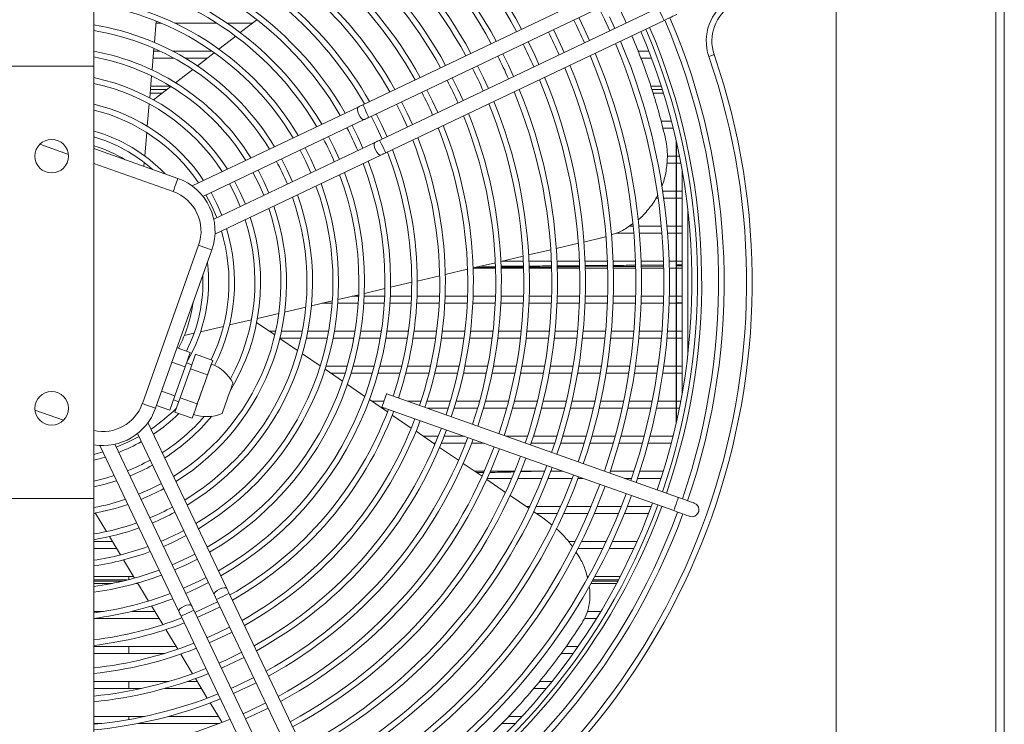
# Model space of a CAD drawing. Header units: millimetres. Extents: x -96593 to 66336, y -23969 to 7139.
# Tile 618 of 656: x 3590 to 3620, y 6725 to 6747. Entities that reach past the tile are written whole.
import ezdxf

# ---------------------------------------------------------------- set-up
doc = ezdxf.new("R2010")
doc.units = ezdxf.units.MM

# ---------------------------------------------------------------- blocks, each defined once
blk = doc.blocks.new('W_Z_TYLU')
at = {"color": 7, "linetype": 'Continuous', "lineweight": 13}
for p, q in [((348.088, 502.151), (348.088, 451.551)), ((348.088, 451.551), (348.088, 502.151)), ((348.388, 451.551), (348.388, 502.151)), ((315.888, 497.935), (315.888, 484.568)), ((342.388, 457.358), (342.388, 494.839)), ((335.427, 487.911), (325.494, 483.186)), ((325.708, 482.734), (335.642, 487.459)), ((336.029, 486.646), (326.095, 481.922)), ((318.053, 485.411), (318.117, 486.172)), ((318.288, 486.101), (318.111, 486.101)), ((320.278, 486.101), (318.777, 486.101)), ((321.561, 486.101), (320.643, 486.101)), ((321.715, 486.22), (321.12, 485.76)), ((326.31, 481.47), (336.243, 486.195)), ((333.397, 485.893), (333.2, 486.298)), ((334.49, 485.914), (334.3, 486.323)), ((332.494, 485.464), (332.296, 485.868)), ((333.586, 485.485), (333.397, 485.893)), ((320.956, 485.633), (320.357, 485.17)), ((331.591, 485.034), (331.393, 485.438)), ((332.683, 485.055), (332.494, 485.464)), ((317.97, 484.431), (318.035, 485.201)), ((318.026, 485.101), (318.254, 485.101)), ((318.704, 485.101), (320.107, 485.101)), ((320.191, 485.043), (319.587, 484.576)), ((330.688, 484.605), (330.49, 485.009)), ((331.78, 484.626), (331.591, 485.034)), ((335.314, 485.101), (335.697, 485.101)), ((318.748, 484.851), (318.005, 484.851)), ((319.944, 484.851), (319.151, 484.851)), ((330.876, 484.196), (330.688, 484.605)), ((335.792, 484.851), (335.415, 484.851)), ((315.888, 484.568), (312.888, 484.568)), ((315.888, 484.568), (315.888, 469.135)), ((319.42, 484.446), (318.809, 483.974)), ((329.785, 484.175), (329.586, 484.579)), ((317.886, 483.435), (317.952, 484.218)), ((328.882, 483.746), (328.683, 484.149)), ((329.973, 483.766), (329.785, 484.175)), ((318.327, 483.601), (317.9, 483.601)), ((317.911, 483.73), (318.494, 483.73)), ((317.921, 483.851), (318.626, 483.851)), ((318.64, 483.843), (318.019, 483.363)), ((327.979, 483.316), (327.78, 483.72)), ((329.07, 483.337), (328.882, 483.746)), ((335.767, 483.851), (336.14, 483.851)), ((335.809, 483.73), (336.178, 483.73)), ((336.218, 483.601), (335.85, 483.601)), ((317.8, 482.417), (317.867, 483.218)), ((327.076, 482.887), (326.876, 483.29)), ((328.166, 482.907), (327.979, 483.316)), ((325.325, 483.106), (319.4, 480.288)), ((326.173, 482.457), (325.973, 482.86)), ((327.263, 482.477), (327.076, 482.887)), ((319.786, 479.917), (325.54, 482.654)), ((336.137, 482.601), (336.503, 482.601)), ((317.71, 481.359), (317.781, 482.193)), ((325.309, 482.046), (325.109, 482.449)), ((326.359, 482.047), (326.173, 482.457)), ((336.566, 482.351), (336.201, 482.351)), ((325.926, 481.841), (320.172, 479.104)), ((324.472, 481.648), (324.27, 482.05)), ((325.495, 481.636), (325.309, 482.046)), ((336.676, 471.813), (336.676, 481.89)), ((336.688, 471.867), (336.688, 481.836)), ((314.984, 481.415), (313.965, 481.777)), ((315.888, 481.625), (318.889, 480.558)), ((323.634, 481.249), (323.432, 481.651)), ((324.657, 481.238), (324.472, 481.648)), ((318.721, 480.087), (315.888, 481.094)), ((317.679, 480.988), (317.691, 481.124)), ((320.217, 478.572), (326.141, 481.39)), ((322.796, 480.851), (322.593, 481.253)), ((323.818, 480.839), (323.634, 481.249)), ((336.676, 481.101), (336.341, 481.101)), ((336.36, 481.351), (336.676, 481.351)), ((336.688, 481.351), (336.791, 481.351)), ((336.839, 481.101), (336.688, 481.101)), ((321.958, 480.452), (321.754, 480.854)), ((322.979, 480.44), (322.796, 480.851)), ((336.888, 480.838), (336.888, 472.865)), ((321.12, 480.054), (320.915, 480.454)), ((322.141, 480.041), (321.958, 480.452)), ((320.283, 479.655), (320.075, 480.055)), ((321.301, 479.642), (321.12, 480.054)), ((336.197, 480.101), (336.676, 480.101)), ((336.688, 480.101), (336.888, 480.101)), ((336.031, 479.851), (335.956, 479.851)), ((336.676, 479.851), (336.233, 479.851)), ((336.888, 479.851), (336.688, 479.851)), ((320.462, 479.242), (320.283, 479.655)), ((337.088, 479.469), (337.088, 474.234)), ((334.996, 478.851), (335.142, 478.851)), ((335.343, 478.851), (336.146, 478.851)), ((336.347, 478.851), (336.676, 478.851)), ((336.688, 478.851), (336.888, 478.851)), ((333.384, 478.287), (334.055, 478.444)), ((334.055, 478.444), (334.157, 478.476)), ((335.165, 478.601), (334.532, 478.601)), ((336.168, 478.601), (335.365, 478.601)), ((336.676, 478.601), (336.369, 478.601)), ((336.888, 478.601), (336.688, 478.601)), ((317.624, 472.518), (319.633, 478.172)), ((320.104, 478.004), (318.095, 472.351)), ((331.41, 477.825), (332.201, 478.01)), ((332.398, 478.056), (333.187, 478.241)), ((330.421, 477.593), (331.213, 477.779)), ((330.456, 477.601), (331.221, 477.601)), ((331.422, 477.601), (332.222, 477.601)), ((332.423, 477.601), (333.223, 477.601)), ((333.423, 477.601), (334.224, 477.601)), ((334.424, 477.601), (335.225, 477.601)), ((335.425, 477.601), (336.225, 477.601)), ((336.425, 477.601), (336.676, 477.601)), ((336.688, 477.601), (336.888, 477.601)), ((328.435, 477.129), (329.231, 477.315)), ((329.43, 477.361), (330.223, 477.547)), ((330.23, 477.351), (329.43, 477.351)), ((330.218, 477.381), (329.497, 477.377)), ((329.67, 477.418), (330.215, 477.421)), ((331.229, 477.387), (330.421, 477.383)), ((330.422, 477.422), (331.226, 477.427)), ((331.231, 477.351), (330.43, 477.351)), ((332.231, 477.351), (331.431, 477.351)), ((332.413, 477.435), (333.216, 477.442)), ((333.217, 477.402), (332.414, 477.396)), ((333.232, 477.351), (332.431, 477.351)), ((333.411, 477.443), (334.214, 477.45)), ((334.214, 477.41), (333.413, 477.404)), ((334.232, 477.351), (333.432, 477.351)), ((335.232, 477.351), (334.432, 477.351)), ((335.426, 477.459), (336.212, 477.467)), ((336.213, 477.427), (335.426, 477.42)), ((336.232, 477.351), (335.432, 477.351)), ((336.676, 477.351), (336.432, 477.351)), ((336.688, 477.471), (336.888, 477.473)), ((336.888, 477.433), (336.688, 477.431)), ((336.888, 477.351), (336.688, 477.351)), ((327.438, 476.895), (328.236, 477.082)), ((325.547, 476.453), (326.28, 476.624)), ((326.481, 476.671), (327.238, 476.848)), ((323.661, 476.011), (324.404, 476.185)), ((324.608, 476.233), (325.345, 476.405)), ((325.115, 476.351), (325.343, 476.351)), ((325.543, 476.351), (326.271, 476.351)), ((326.472, 476.351), (327.228, 476.351)), ((327.429, 476.351), (328.229, 476.351)), ((328.429, 476.351), (329.23, 476.351)), ((329.43, 476.351), (330.23, 476.351)), ((330.43, 476.351), (331.231, 476.351)), ((331.431, 476.351), (332.231, 476.351)), ((332.431, 476.351), (333.232, 476.351)), ((333.432, 476.351), (334.232, 476.351)), ((334.432, 476.351), (335.232, 476.351)), ((335.432, 476.351), (336.232, 476.351)), ((336.432, 476.351), (336.676, 476.351)), ((336.688, 476.351), (336.888, 476.351)), ((322.703, 475.787), (323.455, 475.963)), ((324.398, 476.101), (324.047, 476.101)), ((325.328, 476.101), (324.599, 476.101)), ((326.258, 476.101), (325.529, 476.101)), ((327.216, 476.101), (326.459, 476.101)), ((328.218, 476.101), (327.417, 476.101)), ((329.219, 476.101), (328.418, 476.101)), ((330.22, 476.101), (329.419, 476.101)), ((331.221, 476.101), (330.421, 476.101)), ((332.222, 476.101), (331.422, 476.101)), ((333.223, 476.101), (332.423, 476.101)), ((334.224, 476.101), (333.423, 476.101)), ((335.225, 476.101), (334.424, 476.101)), ((336.225, 476.101), (335.425, 476.101)), ((336.676, 476.101), (336.425, 476.101)), ((336.688, 476.114), (336.888, 476.119)), ((336.888, 476.101), (336.688, 476.101)), ((320.735, 475.326), (321.518, 475.51)), ((321.73, 475.559), (322.495, 475.738)), ((319.702, 475.084), (320.516, 475.275)), ((322.351, 474.968), (321.703, 475.411)), ((319.119, 474.948), (319.472, 475.031)), ((322.156, 475.101), (322.382, 475.101)), ((323.166, 474.412), (322.528, 474.848)), ((323.276, 474.851), (322.529, 474.851)), ((322.586, 475.101), (323.329, 475.101)), ((324.225, 474.851), (323.481, 474.851)), ((323.533, 475.101), (324.273, 475.101)), ((325.17, 474.851), (324.429, 474.851)), ((324.476, 475.101), (325.214, 475.101)), ((326.113, 474.851), (325.374, 474.851)), ((325.416, 475.101), (326.152, 475.101)), ((327.082, 474.851), (326.315, 474.851)), ((326.355, 475.101), (327.118, 475.101)), ((328.093, 474.851), (327.284, 474.851)), ((327.32, 475.101), (328.127, 475.101)), ((329.103, 474.851), (328.295, 474.851)), ((328.329, 475.101), (329.135, 475.101)), ((330.111, 474.851), (329.305, 474.851)), ((329.336, 475.101), (330.141, 475.101)), ((331.119, 474.851), (330.313, 474.851)), ((330.342, 475.101), (331.147, 475.101)), ((332.126, 474.851), (331.32, 474.851)), ((331.348, 475.101), (332.152, 475.101)), ((333.132, 474.851), (332.327, 474.851)), ((332.353, 475.101), (333.157, 475.101)), ((334.137, 474.851), (333.333, 474.851)), ((333.358, 475.101), (334.161, 475.101)), ((335.142, 474.851), (334.338, 474.851)), ((334.362, 475.101), (335.165, 475.101)), ((336.146, 474.851), (335.343, 474.851)), ((335.365, 475.101), (336.168, 475.101)), ((336.676, 474.851), (336.347, 474.851)), ((336.369, 475.101), (336.676, 475.101)), ((336.688, 475.101), (336.888, 475.101)), ((336.888, 474.851), (336.688, 474.851)), ((319.335, 474.347), (318.864, 474.515)), ((319.335, 474.347), (319.151, 473.831)), ((319.523, 474.281), (319.34, 473.764)), ((320.135, 474.063), (319.523, 474.281)), ((320.135, 474.063), (320.044, 473.804)), ((320.087, 473.924), (320.135, 474.063)), ((323.971, 473.863), (323.34, 474.294)), ((319.151, 473.831), (318.68, 473.998)), ((319.151, 473.831), (318.784, 472.797)), ((319.34, 473.764), (318.972, 472.73)), ((319.39, 473.906), (319.202, 473.973)), ((319.951, 473.546), (319.34, 473.764)), ((320.044, 473.804), (319.951, 473.546)), ((324.77, 473.319), (324.144, 473.745)), ((324.177, 473.851), (324.936, 473.851)), ((325.144, 473.851), (325.897, 473.851)), ((326.104, 473.851), (326.883, 473.851)), ((327.089, 473.851), (327.909, 473.851)), ((328.114, 473.851), (328.932, 473.851)), ((329.136, 473.851), (329.952, 473.851)), ((330.155, 473.851), (330.969, 473.851)), ((331.172, 473.851), (331.984, 473.851)), ((332.187, 473.851), (332.998, 473.851)), ((333.2, 473.851), (334.01, 473.851)), ((334.212, 473.851), (335.021, 473.851)), ((335.223, 473.851), (336.031, 473.851)), ((336.233, 473.851), (336.676, 473.851)), ((336.688, 473.851), (336.888, 473.851)), ((324.861, 473.601), (324.355, 473.601)), ((325.829, 473.601), (325.071, 473.601)), ((326.82, 473.601), (326.037, 473.601)), ((327.851, 473.601), (327.027, 473.601)), ((328.878, 473.601), (328.057, 473.601)), ((329.901, 473.601), (329.083, 473.601)), ((330.922, 473.601), (330.106, 473.601)), ((331.94, 473.601), (331.126, 473.601)), ((332.956, 473.601), (332.143, 473.601)), ((333.97, 473.601), (333.159, 473.601)), ((334.983, 473.601), (334.173, 473.601)), ((335.995, 473.601), (335.186, 473.601)), ((336.676, 473.601), (336.197, 473.601)), ((336.888, 473.601), (336.688, 473.601)), ((319.769, 473.029), (319.584, 472.513)), ((325.563, 472.778), (324.941, 473.202)), ((318.784, 472.797), (318.313, 472.964)), ((318.784, 472.797), (318.6, 472.28)), ((318.733, 472.654), (318.922, 472.587)), ((318.972, 472.73), (318.789, 472.213)), ((319.584, 472.513), (318.972, 472.73)), ((326.376, 472.223), (325.733, 472.662)), ((336.756, 469.168), (326.344, 472.868)), ((318.6, 472.28), (318.129, 472.448)), ((319.584, 472.513), (319.493, 472.254)), ((325.821, 472.601), (326.249, 472.601)), ((326.177, 472.397), (336.589, 468.697)), ((326.305, 472.351), (326.188, 472.351)), ((327.095, 472.601), (327.57, 472.601)), ((327.78, 472.601), (328.617, 472.601)), ((328.54, 472.351), (327.798, 472.351)), ((329.586, 472.351), (328.75, 472.351)), ((328.826, 472.601), (329.658, 472.601)), ((330.626, 472.351), (329.794, 472.351)), ((329.865, 472.601), (330.693, 472.601)), ((331.662, 472.351), (330.834, 472.351)), ((330.9, 472.601), (331.725, 472.601)), ((332.693, 472.351), (331.868, 472.351)), ((331.931, 472.601), (332.753, 472.601)), ((333.721, 472.351), (332.899, 472.351)), ((332.958, 472.601), (333.778, 472.601)), ((334.747, 472.351), (333.927, 472.351)), ((333.983, 472.601), (334.8, 472.601)), ((335.77, 472.351), (334.952, 472.351)), ((335.005, 472.601), (335.821, 472.601)), ((336.676, 472.351), (335.974, 472.351)), ((336.025, 472.601), (336.676, 472.601)), ((336.688, 472.601), (336.839, 472.601)), ((336.791, 472.351), (336.688, 472.351)), ((313.791, 472.288), (314.81, 471.926)), ((319.4, 471.996), (318.789, 472.213)), ((319.493, 472.254), (319.4, 471.996)), ((319.4, 471.996), (319.45, 472.134)), ((327.223, 471.646), (326.545, 472.107)), ((320.642, 465.914), (317.824, 471.839)), ((317.454, 471.454), (320.19, 465.699)), ((328.066, 471.07), (327.392, 471.53)), ((327.654, 471.351), (328.182, 471.351)), ((328.397, 471.351), (329.119, 471.351)), ((330.612, 471.351), (331.37, 471.351)), ((331.58, 471.351), (332.418, 471.351)), ((332.627, 471.351), (333.461, 471.351)), ((333.669, 471.351), (334.5, 471.351)), ((334.707, 471.351), (335.535, 471.351)), ((335.741, 471.351), (336.566, 471.351)), ((316.108, 471.023), (318.926, 465.098)), ((319.378, 465.313), (316.641, 471.067)), ((328.08, 471.101), (328.02, 471.101)), ((328.908, 470.496), (328.235, 470.955)), ((329.158, 471.101), (328.296, 471.101)), ((329.823, 471.101), (329.373, 471.101)), ((332.34, 471.101), (331.498, 471.101)), ((333.387, 471.101), (332.55, 471.101)), ((334.43, 471.101), (333.596, 471.101)), ((335.468, 471.101), (334.638, 471.101)), ((336.503, 471.101), (335.675, 471.101)), ((316.217, 470.794), (315.888, 470.704)), ((329.748, 469.923), (329.076, 470.381)), ((329.486, 470.101), (329.827, 470.101)), ((329.556, 470.054), (329.8, 470.058)), ((330.808, 469.851), (329.935, 469.851)), ((330.045, 470.101), (330.913, 470.101)), ((331.89, 469.851), (331.026, 469.851)), ((331.117, 470.084), (331.884, 470.101)), ((331.129, 470.101), (331.988, 470.101)), ((332.963, 469.851), (332.105, 469.851)), ((332.202, 470.101), (332.637, 470.101)), ((333.34, 469.851), (333.177, 469.851)), ((334.327, 470.101), (335.169, 470.101)), ((335.087, 469.851), (334.834, 469.851)), ((336.14, 469.851), (335.298, 469.851)), ((335.38, 470.101), (336.218, 470.101)), ((330.586, 469.351), (329.916, 469.809)), ((331.423, 468.781), (330.754, 469.237)), ((312.888, 469.135), (315.888, 469.135)), ((315.888, 469.135), (315.888, 455.768)), ((331.319, 468.851), (331.456, 468.851)), ((331.677, 468.851), (332.555, 468.851)), ((332.773, 468.851), (333.642, 468.851)), ((333.859, 468.851), (334.721, 468.851)), ((334.936, 468.851), (335.792, 468.851)), ((315.953, 468.601), (315.888, 468.601)), ((315.945, 468.614), (316.345, 467.953)), ((331.919, 468.442), (331.59, 468.666)), ((332.443, 468.601), (331.685, 468.601)), ((332.244, 468.191), (331.919, 468.442)), ((333.537, 468.601), (332.662, 468.601)), ((334.621, 468.601), (333.754, 468.601)), ((335.697, 468.601), (334.837, 468.601)), ((316.454, 467.773), (316.849, 467.119)), ((315.888, 467.601), (316.558, 467.601)), ((332.827, 467.601), (333.074, 467.601)), ((333.297, 467.601), (334.184, 467.601)), ((334.404, 467.601), (335.282, 467.601)), ((316.709, 467.351), (315.888, 467.351)), ((334.065, 467.351), (333.173, 467.351)), ((335.17, 467.351), (334.287, 467.351)), ((316.957, 466.941), (317.349, 466.293)), ((315.888, 466.351), (317.314, 466.351)), ((317.138, 466.351), (317.138, 466.236)), ((333.498, 466.351), (333.55, 466.351)), ((333.778, 466.351), (334.683, 466.351)), ((315.888, 466.222), (317.086, 466.222)), ((316.91, 466.179), (315.888, 466.179)), ((316.555, 466.101), (315.888, 466.101)), ((317.465, 466.101), (317.409, 466.101)), ((317.457, 466.115), (317.846, 465.471)), ((334.552, 466.101), (333.64, 466.101)), ((334.593, 466.179), (333.683, 466.179)), ((333.707, 466.222), (334.615, 466.222)), ((325.447, 455.812), (320.722, 465.746)), ((317.953, 465.295), (318.356, 464.629)), ((320.271, 465.531), (324.995, 455.597)), ((315.888, 465.101), (316.234, 465.101)), ((317.252, 465.101), (318.07, 465.101)), ((319.006, 464.93), (323.731, 454.996)), ((324.183, 455.211), (319.458, 465.144)), ((333.501, 465.101), (333.986, 465.101)), ((318.221, 464.851), (315.893, 464.851)), ((333.834, 464.851), (333.399, 464.851)), ((318.462, 464.453), (318.886, 463.752)), ((315.888, 463.851), (318.826, 463.851)), ((318.421, 463.601), (315.888, 463.601)), ((317.138, 463.851), (317.138, 463.601)), ((318.992, 463.577), (319.415, 462.878)), ((333.004, 463.601), (332.566, 463.601)), ((332.751, 463.851), (333.18, 463.851)), ((315.888, 462.601), (318.568, 462.601)), ((317.138, 462.601), (317.138, 462.351)), ((319.23, 462.601), (319.582, 462.601)), ((319.521, 462.703), (319.943, 462.006)), ((331.793, 462.601), (332.25, 462.601)), ((317.595, 462.351), (315.888, 462.351)), ((319.734, 462.351), (318.421, 462.351)), ((332.048, 462.351), (331.59, 462.351)), ((320.048, 461.832), (320.469, 461.137)), ((315.888, 461.351), (317.702, 461.351)), ((316.169, 461.101), (315.888, 461.101)), ((317.138, 461.351), (317.138, 461.242)), ((320.377, 461.101), (317.478, 461.101)), ((318.555, 461.351), (320.339, 461.351)), ((330.943, 461.101), (330.447, 461.101)), ((330.692, 461.351), (331.177, 461.351))]:
    blk.add_line(p, q, dxfattribs=at)
at = {"color": 7, "linetype": 'Continuous', "lineweight": 13, "flags": 128}
for points in [[(333.922, 486.641), (334.12, 486.237), (334.309, 485.829)], [(336.029, 486.646), (336.037, 486.629), (336.06, 486.58), (336.095, 486.507), (336.136, 486.421), (336.177, 486.334), (336.212, 486.261), (336.235, 486.212), (336.243, 486.195)], [(336.243, 486.195), (336.331, 486.237), (336.416, 486.277), (336.494, 486.314), (336.563, 486.347), (336.619, 486.374), (336.66, 486.393), (336.686, 486.406), (336.695, 486.41)], [(338.031, 484.975), (338.028, 484.973), (338.017, 484.97), (337.999, 484.964), (337.976, 484.956), (337.947, 484.946), (337.914, 484.935), (337.879, 484.922), (337.842, 484.91)], [(326.695, 483.204), (326.895, 482.801), (327.082, 482.391)], [(325.54, 482.654), (325.499, 482.656), (325.449, 482.692), (325.396, 482.757), (325.348, 482.84), (325.314, 482.929), (325.297, 483.011), (325.301, 483.073), (325.325, 483.106), (325.325, 483.106)], [(325.494, 483.186), (325.472, 483.176), (325.451, 483.165), (325.429, 483.155), (325.408, 483.145), (325.387, 483.135), (325.366, 483.125), (325.345, 483.115), (325.325, 483.106)], [(325.708, 482.734), (325.7, 482.752), (325.677, 482.801), (325.642, 482.874), (325.601, 482.96), (325.56, 483.047), (325.525, 483.12), (325.502, 483.169), (325.494, 483.186), (325.494, 483.186)], [(325.54, 482.654), (325.56, 482.664), (325.581, 482.674), (325.601, 482.684), (325.623, 482.694), (325.644, 482.704), (325.665, 482.714), (325.687, 482.724), (325.708, 482.734)], [(325.792, 482.774), (325.992, 482.371), (326.179, 481.961)], [(325.926, 481.841), (325.902, 481.809), (325.898, 481.747), (325.915, 481.665), (325.95, 481.576), (325.997, 481.492), (326.05, 481.428), (326.101, 481.392), (326.141, 481.39)], [(326.095, 481.922), (326.073, 481.911), (326.052, 481.901), (326.03, 481.891), (326.009, 481.881), (325.988, 481.871), (325.967, 481.861), (325.947, 481.851), (325.926, 481.841)], [(326.095, 481.922), (326.103, 481.904), (326.126, 481.856), (326.161, 481.782), (326.202, 481.696), (326.243, 481.609), (326.278, 481.536), (326.302, 481.487), (326.31, 481.47), (326.31, 481.47)], [(323.251, 481.565), (323.453, 481.163), (323.637, 480.753)], [(326.141, 481.39), (326.161, 481.4), (326.182, 481.409), (326.203, 481.419), (326.224, 481.429), (326.245, 481.439), (326.267, 481.45), (326.288, 481.46), (326.31, 481.47)], [(321.573, 480.767), (321.778, 480.366), (321.96, 479.955)], [(318.889, 480.558), (318.886, 480.549), (318.876, 480.523), (318.861, 480.479), (318.84, 480.42), (318.814, 480.349), (318.785, 480.268), (318.754, 480.179), (318.721, 480.087)], [(320.734, 480.368), (320.94, 479.968), (321.121, 479.556)], [(319.894, 479.969), (320.102, 479.569), (320.281, 479.156)], [(319.633, 478.172), (319.724, 478.139), (319.813, 478.108), (319.894, 478.079), (319.966, 478.053), (320.024, 478.032), (320.068, 478.017), (320.095, 478.007), (320.104, 478.004)], [(320.044, 473.804), (320.021, 473.739), (319.993, 473.662), (319.962, 473.574), (319.928, 473.477), (319.89, 473.372), (319.851, 473.261), (319.81, 473.146), (319.769, 473.029)], [(320.087, 473.924), (320.084, 473.917), (320.076, 473.894), (320.062, 473.856), (320.044, 473.804)], [(319.769, 473.029), (319.727, 472.912), (319.686, 472.798), (319.647, 472.687), (319.61, 472.582), (319.575, 472.484), (319.544, 472.396), (319.516, 472.319), (319.493, 472.254)], [(320.857, 473.256), (320.851, 473.239), (320.833, 473.189), (320.805, 473.108), (320.767, 473.003), (320.724, 472.88), (320.676, 472.745), (320.627, 472.609), (320.581, 472.479), (320.54, 472.364), (320.507, 472.27), (320.484, 472.204), (320.472, 472.17), (320.47, 472.166)], [(326.201, 472.466), (326.228, 472.542), (326.26, 472.633), (326.293, 472.723), (326.32, 472.799), (326.338, 472.85), (326.344, 472.868)], [(317.624, 472.518), (317.715, 472.485), (317.804, 472.454), (317.885, 472.425), (317.957, 472.4), (318.015, 472.379), (318.059, 472.363), (318.086, 472.354), (318.095, 472.351)], [(326.177, 472.397), (326.183, 472.415), (326.201, 472.466)], [(319.493, 472.254), (319.475, 472.202), (319.461, 472.165), (319.453, 472.142), (319.45, 472.134)], [(317.505, 471.345), (317.106, 471.137), (316.692, 470.958)], [(315.888, 470.498), (315.944, 470.512), (316.304, 470.611)], [(316.619, 469.948), (316.319, 469.858), (315.888, 469.753)], [(318.304, 469.666), (317.903, 469.462), (317.491, 469.28)], [(336.613, 468.766), (336.641, 468.843), (336.673, 468.933), (336.705, 469.023), (336.732, 469.099), (336.75, 469.15), (336.756, 469.168)], [(337.322, 468.967), (337.311, 468.971), (337.279, 468.983), (337.226, 469.001), (337.156, 469.026), (337.07, 469.057), (336.973, 469.091), (336.867, 469.129), (336.756, 469.168)], [(336.589, 468.697), (336.595, 468.715), (336.613, 468.766)], [(336.589, 468.697), (336.699, 468.658), (336.805, 468.62), (336.903, 468.586), (336.989, 468.555), (337.059, 468.53), (337.111, 468.512), (337.143, 468.5), (337.154, 468.496)], [(337.154, 468.496), (337.251, 468.482), (337.345, 468.506)], [(318.375, 467.421), (318.649, 467.542), (319.188, 467.808)], [(319.501, 467.15), (319.238, 467.016), (318.688, 466.763)], [(318.774, 466.583), (319.184, 466.768), (319.587, 466.969)], [(319.899, 466.311), (319.643, 466.181), (319.087, 465.925)], [(319.173, 465.744), (319.583, 465.93), (319.985, 466.131)], [(320.19, 465.699), (320.192, 465.74), (320.228, 465.79), (320.293, 465.844), (320.376, 465.891), (320.466, 465.926), (320.548, 465.942), (320.609, 465.938), (320.642, 465.914)], [(320.19, 465.699), (320.2, 465.679), (320.21, 465.659), (320.22, 465.638), (320.23, 465.617), (320.24, 465.595), (320.25, 465.574), (320.26, 465.552), (320.271, 465.531)], [(320.271, 465.531), (320.288, 465.539), (320.337, 465.562), (320.41, 465.597), (320.496, 465.638), (320.583, 465.679), (320.656, 465.714), (320.705, 465.737), (320.722, 465.746), (320.722, 465.746)], [(320.722, 465.746), (320.712, 465.767), (320.702, 465.789), (320.691, 465.81), (320.681, 465.831), (320.671, 465.853), (320.661, 465.873), (320.652, 465.894), (320.642, 465.914)], [(319.378, 465.313), (319.345, 465.337), (319.283, 465.341), (319.201, 465.324), (319.112, 465.29), (319.029, 465.242), (318.964, 465.189), (318.928, 465.138), (318.926, 465.098)], [(319.458, 465.144), (319.448, 465.166), (319.437, 465.187), (319.427, 465.209), (319.417, 465.23), (319.407, 465.251), (319.397, 465.272), (319.387, 465.293), (319.378, 465.313)], [(320.31, 465.447), (319.907, 465.247), (319.498, 465.061)], [(318.926, 465.098), (318.936, 465.078), (318.946, 465.057), (318.956, 465.036), (318.966, 465.015), (318.976, 464.994), (318.986, 464.973), (318.996, 464.951), (319.006, 464.93)], [(319.458, 465.144), (319.441, 465.136), (319.392, 465.113), (319.319, 465.078), (319.232, 465.037), (319.146, 464.996), (319.073, 464.961), (319.024, 464.938), (319.006, 464.93)], [(319.584, 464.88), (320.146, 465.14), (320.396, 465.267)], [(320.74, 464.544), (320.337, 464.344), (319.927, 464.157)], [(320.013, 463.976), (320.582, 464.24), (320.826, 464.363)], [(321.17, 463.64), (320.603, 463.364), (320.357, 463.254)], [(321.6, 462.737), (321.026, 462.458), (320.787, 462.35)], [(322.029, 461.833), (321.451, 461.553), (321.217, 461.447)]]:
    blk.add_lwpolyline(points, dxfattribs=at)
at = {"color": 7, "linetype": 'Continuous', "lineweight": 13}
for centre in [(314.388, 481.351), (314.388, 472.351)]:
    blk.add_circle(centre, 0.6, dxfattribs=at)
for centre, radius, start, end in [((314.388, 476.851), 18.85, 28.3265, 69.6779), ((314.388, 476.851), 19.05, 28.2962, 69.6858), ((314.388, 476.851), 18.05, 28.4546, 69.6442), ((314.388, 476.851), 17.85, 28.4885, 69.6353), ((314.388, 476.851), 17.05, 28.6318, 69.5976), ((314.388, 476.851), 16.85, 28.6697, 69.5877), ((314.388, 476.851), 15.85, 28.8739, 69.534), ((314.388, 476.851), 16.05, 28.831, 69.5453), ((314.388, 476.851), 15.05, 29.0567, 69.486), ((314.388, 476.851), 14.85, 29.1056, 69.4732), ((314.388, 476.851), 14.05, 29.3147, 69.4182), ((314.388, 476.851), 13.85, 29.3708, 69.47), ((314.388, 476.851), 12.094, 29.943, 82.8754), ((314.388, 476.851), 12.85, 29.6774, 69.323), ((314.388, 476.851), 13.05, 29.6123, 69.3401), ((314.388, 476.851), 11.894, 30.0189, 82.755), ((314.388, 476.851), 11.166, 30.3182, 82.28), ((314.388, 476.851), 10.966, 30.4074, 82.1383), ((314.388, 476.851), 10.239, 30.7616, 81.5756), ((314.388, 476.851), 10.039, 30.868, 81.4065), ((339.45, 485.462), 1.7, 120.3307, 198.9613), ((339.45, 485.462), 1.5, 120.3307, 198.9613), ((314.388, 476.851), 9.311, 31.2939, 80.7292), ((314.388, 476.851), 20.85, 24.2011, 26.6744), ((314.388, 476.851), 23.8, 341.0396, 23.1501), ((314.388, 476.851), 24, 341.0346, 23.1692), ((314.388, 476.851), 9.111, 31.4229, 80.5238), ((314.388, 476.851), 19.85, 24.1388, 26.7367), ((314.388, 476.851), 22.85, 341.0646, 23.055), ((314.388, 476.851), 23.05, 341.0592, 23.0757), ((314.388, 476.851), 23.2, 341.0552, 23.0909), ((314.388, 476.851), 18.85, 24.0698, 26.8057), ((314.388, 476.851), 21.85, 341.0933, 22.9459), ((314.388, 476.851), 22.05, 341.0874, 22.9685), ((314.388, 476.851), 8.383, 31.9446, 79.6926), ((314.388, 476.851), 25, 301.9142, 18.9613), ((314.388, 476.851), 21.05, 341.1182, 22.8511), ((314.388, 476.851), 8.183, 32.1044, 79.4378), ((314.388, 476.851), 24.8, 301.9142, 18.9613), ((314.388, 476.851), 17.85, 23.9932, 26.8823), ((314.388, 476.851), 20.85, 341.111, 22.8263), ((314.388, 476.851), 16.85, 23.9074, 26.9681), ((314.388, 476.851), 19.85, 341.1594, 22.6946), ((314.388, 476.851), 20.05, 341.1522, 22.722), ((314.388, 476.851), 7.455, 32.7585, 78.3931), ((314.388, 476.851), 7.255, 32.9614, 78.0686), ((314.388, 476.851), 15.85, 23.8109, 27.0646), ((314.388, 476.851), 18.85, 341.1976, 22.549), ((314.388, 476.851), 19.05, 341.1897, 22.5793), ((314.388, 476.851), 14.85, 23.7013, 27.1742), ((314.388, 476.851), 17.85, 341.2087, 22.387), ((314.388, 476.851), 18.05, 341.2313, 22.4208), ((314.388, 476.851), 6.528, 33.8059, 76.7153), ((314.388, 476.851), 16.85, 341.2878, 22.2058), ((314.388, 476.851), 17.05, 341.2779, 22.2437), ((314.388, 476.851), 6.328, 34.0724, 76.2874), ((314.388, 476.851), 16.05, 341.3302, 22.0445), ((314.388, 476.851), 15.85, 341.3415, 22.0016), ((314.388, 476.851), 5.6, 43.6722, 74.4632), ((314.388, 476.851), 11.894, 23.2695, 27.606), ((314.388, 476.851), 14.85, 341.4023, 21.7699), ((314.388, 476.851), 15.05, 341.3895, 21.8188), ((314.388, 476.851), 5.4, 48.2461, 73.8724), ((314.388, 476.851), 10.966, 23.086, 27.7895), ((314.388, 476.851), 13.85, 341.472, 21.5047), ((314.388, 476.851), 14.05, 341.4573, 21.5608), ((314.388, 476.851), 5.1, 59.0729, 72.7888), ((314.388, 476.851), 12.85, 341.5525, 21.1981), ((314.388, 476.851), 13.05, 341.5354, 21.2632), ((314.388, 476.851), 11.894, 300.0189, 20.8566), ((314.388, 476.851), 12.094, 299.943, 20.9325), ((314.388, 476.851), 9.111, 22.6067, 28.2688), ((314.388, 476.851), 11.166, 300.3182, 20.5573), ((318.219, 478.674), 2, 340.4377, 70.4377), ((314.388, 476.851), 10.966, 300.4074, 20.4681), ((318.219, 478.674), 1.5, 340.4377, 70.4377), ((314.388, 476.851), 10.039, 300.868, 20.0075), ((314.388, 476.851), 10.239, 300.7616, 20.1139), ((314.388, 476.851), 9.111, 301.4229, 19.4526), ((314.388, 476.851), 9.311, 301.2939, 19.5816), ((314.388, 476.851), 8.183, 302.1044, 18.7711), ((314.388, 476.851), 8.383, 301.9446, 18.9309), ((314.388, 476.851), 7.455, 328.717, 18.117), ((314.388, 476.851), 7.255, 331.5995, 17.9141), ((314.388, 476.851), 6.328, 334.0588, 16.8031), ((314.388, 476.851), 6.528, 332.9091, 17.0696), ((314.388, 476.851), 5.6, 329.5937, 7.2032), ((314.388, 476.851), 5.4, 332.9571, 2.6294), ((314.388, 476.851), 5.1, 332.5143, 351.8026), ((319.618, 472.605), 1.4, 27.7056, 70.4377), ((316.21, 473.02), 1.5, 257.5906, 340.4377), ((316.21, 473.02), 2, 260.7251, 340.4377), ((314.388, 476.851), 6.328, 304.0724, 314.7008), ((314.388, 476.851), 12.85, 299.6774, 339.323), ((314.388, 476.851), 6.528, 303.8059, 314.0915), ((314.388, 476.851), 7.255, 302.9614, 318.6269), ((314.388, 476.851), 7.455, 302.7585, 320.0632), ((319.919, 473.453), 1.4, 250.4377, 293.1699), ((314.388, 476.851), 13.05, 299.6123, 339.3401), ((314.388, 476.851), 13.85, 299.3708, 339.4035), ((314.388, 476.851), 14.05, 299.3147, 339.4182), ((314.388, 476.851), 14.85, 299.1056, 339.4732), ((314.388, 476.851), 15.05, 299.0567, 339.486), ((314.388, 476.851), 15.85, 298.8739, 339.534), ((314.388, 476.851), 6.528, 291.4848, 299.3907), ((314.388, 476.851), 16.05, 298.831, 339.5453), ((314.388, 476.851), 16.85, 298.6697, 339.5877), ((314.388, 476.851), 17.05, 298.6318, 339.5976), ((314.388, 476.851), 17.85, 298.4885, 339.6353), ((314.388, 476.851), 18.05, 298.4546, 339.6442), ((314.388, 476.851), 7.255, 291.8818, 298.9936), ((314.388, 476.851), 7.455, 291.9774, 298.8981), ((314.388, 476.851), 18.85, 298.3265, 339.6779), ((314.388, 476.851), 19.05, 298.2962, 339.6858), ((314.388, 476.851), 19.85, 298.1809, 339.7161), ((314.388, 476.851), 20.05, 298.1535, 339.7233), ((314.388, 476.851), 7.455, 281.6069, 288.117), ((314.388, 476.851), 20.85, 298.0492, 339.7507), ((314.388, 476.851), 21.05, 298.0244, 339.7573), ((314.388, 476.851), 8.383, 292.3607, 298.5148), ((314.388, 476.851), 21.85, 297.9296, 339.7822), ((314.388, 476.851), 22.05, 297.907, 339.7881), ((314.388, 476.851), 8.383, 280.2265, 288.9309), ((314.388, 476.851), 8.183, 280.5622, 288.7711), ((314.388, 476.851), 9.111, 292.6067, 298.2688), ((314.388, 476.851), 22.85, 297.8205, 339.8109), ((314.388, 476.851), 23.05, 297.7998, 339.8163), ((314.388, 476.851), 23.2, 297.7846, 339.8203), ((337.238, 468.732), 0.25, 295.4377, 70.4377), ((314.388, 476.851), 9.311, 292.6675, 298.208), ((314.388, 476.851), 23.8, 297.7254, 339.8359), ((314.388, 476.851), 24, 297.7063, 339.8409), ((314.388, 476.851), 9.111, 279.4762, 289.4526), ((314.388, 476.851), 9.311, 279.2708, 289.5816), ((314.388, 476.851), 10.039, 292.8624, 298.007), ((314.388, 476.851), 10.039, 278.5935, 290.0075), ((314.388, 476.851), 10.239, 278.4244, 290.1139), ((314.388, 476.851), 10.966, 277.8617, 290.4681), ((314.388, 476.851), 11.166, 277.72, 290.5573), ((314.388, 476.851), 11.894, 277.245, 290.8566), ((314.388, 476.851), 12.094, 277.1513, 290.9325), ((314.388, 476.851), 12.85, 276.7033, 291.1981), ((314.388, 476.851), 13.05, 276.6001, 291.2632), ((314.388, 476.851), 13.85, 276.2174, 291.5047), ((314.388, 476.851), 14.05, 276.1285, 291.5608), ((314.388, 476.851), 15.05, 293.7244, 297.1511), ((314.388, 476.851), 14.85, 275.7972, 291.7699), ((314.388, 476.851), 15.05, 275.7199, 291.8188), ((314.388, 476.851), 16.05, 293.8312, 297.0443), ((314.388, 476.851), 15.85, 275.4303, 292.0016), ((314.388, 476.851), 16.05, 275.3624, 292.0445), ((314.388, 476.851), 17.05, 293.9254, 296.9501), ((314.388, 476.851), 16.85, 275.1072, 292.2058)]:
    blk.add_arc(centre, radius, start, end, dxfattribs=at)
for points, knots in [([(334.892, 486.101), (334.79, 486.334), (334.667, 486.614), (334.53, 486.874), (334.506, 486.919)], [0, 0, 0, 0, 0.829037, 1, 1, 1, 1]), ([(336.28, 482.044), (336.212, 482.318), (336.076, 482.866), (335.805, 483.768), (335.485, 484.705), (335.219, 485.347), (335.094, 485.648)], [0, 0, 0, 0, 0.218746, 0.438339, 0.736828, 1, 1, 1, 1]), ([(336.158, 480.278), (336.167, 480.298), (336.248, 480.469), (336.323, 480.821), (336.372, 481.274), (336.352, 481.686), (336.304, 481.925), (336.28, 482.044)], [0, 0, 0, 0, 0.037685, 0.315706, 0.593705, 0.796849, 1, 1, 1, 1]), ([(335.313, 479.081), (335.318, 479.084), (335.46, 479.186), (335.686, 479.453), (335.918, 479.75), (336.001, 479.936), (336.015, 479.967)], [0, 0, 0, 0, 0.014744, 0.464333, 0.911355, 1, 1, 1, 1]), ([(334.36, 478.541), (334.406, 478.555), (334.601, 478.614), (334.86, 478.744), (335.05, 478.888), (335.116, 478.938)], [0, 0, 0, 0, 0.16881, 0.709223, 1, 1, 1, 1]), ([(331.418, 477.428), (331.548, 477.429), (331.816, 477.43), (332.083, 477.433), (332.221, 477.434)], [0, 0, 0, 0, 0.484763, 1, 1, 1, 1]), ([(332.221, 477.394), (332.085, 477.393), (331.818, 477.391), (331.55, 477.389), (331.418, 477.389)], [0, 0, 0, 0, 0.508482, 1, 1, 1, 1]), ([(334.417, 477.451), (334.671, 477.453), (334.937, 477.455), (335.202, 477.457), (335.213, 477.457)], [0, 0, 0, 0, 0.959956, 1, 1, 1, 1]), ([(335.213, 477.418), (335.204, 477.418), (334.94, 477.415), (334.675, 477.413), (334.419, 477.411)], [0, 0, 0, 0, 0.033999, 1, 1, 1, 1]), ([(319.951, 473.546), (319.932, 473.492), (319.872, 473.32), (319.81, 473.147), (319.769, 473.029)], [0, 0, 0, 0, 0.313708, 1, 1, 1, 1]), ([(330.022, 470.062), (330.147, 470.064), (330.439, 470.069), (330.73, 470.076), (330.896, 470.079)], [0, 0, 0, 0, 0.429579, 1, 1, 1, 1]), ([(332.968, 467.428), (332.876, 467.549), (332.703, 467.776), (332.49, 467.972), (332.391, 468.064)], [0, 0, 0, 0, 0.53413, 1, 1, 1, 1]), ([(333.513, 466.297), (333.491, 466.385), (333.433, 466.616), (333.291, 466.933), (333.149, 467.15), (333.097, 467.23)], [0, 0, 0, 0, 0.279725, 0.732306, 1, 1, 1, 1]), ([(333.307, 464.673), (333.363, 464.772), (333.476, 464.971), (333.575, 465.321), (333.615, 465.666), (333.584, 465.904), (333.572, 466.001)], [0, 0, 0, 0, 0.254568, 0.509137, 0.800352, 1, 1, 1, 1]), ([(326.091, 457.635), (326.331, 457.784), (326.81, 458.083), (327.585, 458.62), (328.409, 459.242), (329.27, 459.964), (330.083, 460.718), (330.844, 461.495), (331.545, 462.283), (332.189, 463.079), (332.783, 463.88), (333.132, 464.408), (333.307, 464.673)], [0, 0, 0, 0, 0.075987, 0.152268, 0.255956, 0.359649, 0.466079, 0.572516, 0.678323, 0.784138, 0.892066, 1, 1, 1, 1])]:
    blk.add_open_spline(points, degree=3, knots=knots, dxfattribs=at)

msp = doc.modelspace()

# ---------------------------------------------------------------- block references
at = {"xscale": 0.8500000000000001, "yscale": 0.8500000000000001, "zscale": 0.8500000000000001}
msp.add_blockref('W_Z_TYLU', (3323.663, 6333.488), dxfattribs=at)

doc.saveas('drawing.dxf')
